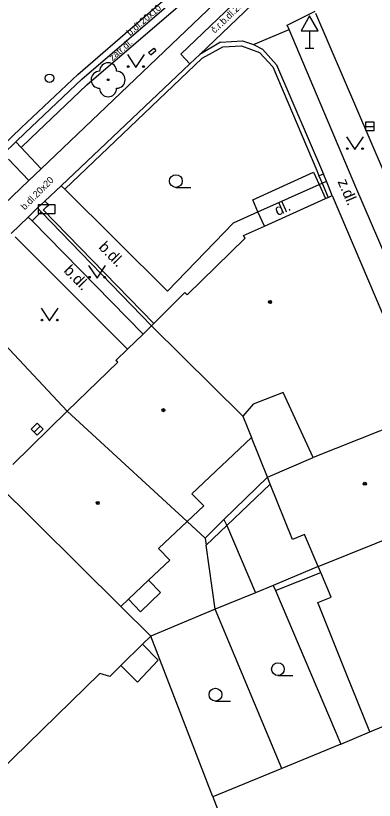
# Model space of a CAD drawing. Extents: x -596229 to -595156, y -1161237 to -1159376.
# Drawn here: x -595901.05 to -595879.97, y -1160558.18 to -1160512.01 of the extents above; entities that cross this region are included whole.
import ezdxf

# ---------------------------------------------------------------- set-up
doc = ezdxf.new("R2010")
doc.units = 0
for name, color, linetype in [('DOP - kresba z DSPS bez souradnic', 7, 'Continuous'), ('DOP - rozhrani ploch obecne', 7, 'Continuous'), ('Level 22', 7, 'Continuous'), ('Level 24', 7, 'Continuous'), ('Level 27', 7, 'Continuous'), ('Level 28', 7, 'Continuous'), ('Level 34', 7, 'Continuous'), ('Level 36', 7, 'Continuous'), ('Level 39', 7, 'Continuous'), ('silnoproud - povrch.  znaky a  RIS  skut. velikost', 7, 'Continuous'), ('Specificka linie pasportu komunikaci', 7, 'Continuous'), ('TM - budovy zdene_ betonove - VP', 7, 'Continuous'), ('TM - chodniky - VP', 7, 'Continuous'), ('TM - komunikace - VP', 7, 'Continuous'), ('TM - letecke snimky - pomocna linie', 7, 'Continuous'), ('TM - plot drateny_ kovovy - VP', 7, 'Continuous'), ('TM - podezdivka plotu - VP', 7, 'Continuous'), ('TM - popis povrchu', 7, 'Continuous'), ('TM - rozhrani mezi zpev. plochami mezi sebou - VP', 7, 'Continuous'), ('TM - rozhrani ploch obecne - VP', 7, 'Continuous'), ('TM - vjezd na pozemek', 7, 'Continuous')]:
    doc.layers.add(name, color=color, linetype=linetype)

msp = doc.modelspace()

# ---------------------------------------------------------------- linework, layer by layer
at = {"layer": 'DOP - kresba z DSPS bez souradnic'}
for points in [[(-595888.65, -1160542.01), (-595886.09, -1160539.58)], [(-595889.86, -1160543.17), (-595888.65, -1160542.01)], [(-595889.92, -1160542.75), (-595889.86, -1160543.17)], [(-595889.33, -1160546.94), (-595889.86, -1160543.17)], [(-595885.79, -1160545.83), (-595883.12, -1160544.78)]]:
    msp.add_lwpolyline(points, dxfattribs=at)
at = {"layer": 'DOP - rozhrani ploch obecne'}
for points in [[(-595886.26, -1160539.16), (-595887.2, -1160536.83)], [(-595886.26, -1160539.16), (-595888.81, -1160541.65)], [(-595890.98, -1160541.78), (-595889.92, -1160542.75)], [(-595889.92, -1160542.75), (-595888.81, -1160541.65)], [(-595888.81, -1160541.65), (-595888.65, -1160542.01)], [(-595888.65, -1160542.01), (-595886.96, -1160545.96)], [(-595883.27, -1160544.42), (-595885.92, -1160545.53)], [(-595885.92, -1160545.53), (-595886.96, -1160545.96)], [(-595885.92, -1160545.53), (-595885.79, -1160545.83)], [(-595886.96, -1160545.96), (-595889.33, -1160546.94)], [(-595885.79, -1160545.83), (-595881.94, -1160554.87)], [(-595889.33, -1160546.94), (-595893.12, -1160548.51)], [(-595885.41, -1160556.31), (-595889.33, -1160546.94)], [(-595889.46, -1160557.98), (-595893.12, -1160548.51)], [(-595881.94, -1160554.87), (-595880.24, -1160554.15)], [(-595881.94, -1160554.87), (-595885.41, -1160556.31)], [(-595885.41, -1160556.31), (-595889.46, -1160557.98)], [(-595889.46, -1160557.98), (-595886.87, -1160564.68), (-595883.97, -1160572.17)]]:
    msp.add_lwpolyline(points, dxfattribs=at)
at = {"layer": 'Level 22'}
msp.add_circle((-595895.62, -1160515.78), 0.05, dxfattribs=at)
for centre, start, end in [((-595895.62, -1160515.28), 0, 180), ((-595896.12, -1160515.78), 90, 270), ((-595895.12, -1160515.78), 270, 90), ((-595895.62, -1160516.28), 180, 0)]:
    msp.add_arc(centre, 0.5, start, end, dxfattribs=at)
at = {"layer": 'Level 24'}
msp.add_lwpolyline([(-595899.732, -1160523.639), (-595898.732, -1160523.639), (-595898.732, -1160523.139), (-595899.732, -1160523.139)], close=True, dxfattribs=at)
at = {"layer": 'Level 27'}
for p, q in [((-595880.48, -1160518.52), (-595879.98, -1160518.52)), ((-595899.966, -1160536.517), (-595899.614, -1160536.163))]:
    msp.add_line(p, q, dxfattribs=at)
for points in [[(-595880.48, -1160518.77), (-595879.98, -1160518.77), (-595879.98, -1160518.27), (-595880.48, -1160518.27)], [(-595899.789, -1160536.694), (-595899.436, -1160536.339), (-595899.791, -1160535.986), (-595900.144, -1160536.341)]]:
    msp.add_lwpolyline(points, close=True, dxfattribs=at)
at = {"layer": 'Level 28'}
msp.add_circle((-595899.07, -1160515.69), 0.25, dxfattribs=at)
at = {"layer": 'Level 34'}
for p, q in [((-595883.78, -1160512.892), (-595883.78, -1160513.91)), ((-595884.03, -1160513.91), (-595883.53, -1160513.91))]:
    msp.add_line(p, q, dxfattribs=at)
msp.add_lwpolyline([(-595884.28, -1160512.892), (-595883.28, -1160512.892), (-595883.78, -1160512.026)], close=True, dxfattribs=at)
at = {"layer": 'Level 36'}
for p, q in [((-595891.64, -1160522.115), (-595890.765, -1160522.115)), ((-595885.64, -1160550.835), (-595884.765, -1160550.835)), ((-595889.31, -1160552.335), (-595888.435, -1160552.335))]:
    msp.add_line(p, q, dxfattribs=at)
for points in [[(-595894.49, -1160514.3), (-595893.99, -1160515.05), (-595893.49, -1160514.3)], [(-595881.61, -1160519.13), (-595881.11, -1160519.88), (-595880.61, -1160519.13)], [(-595896.77, -1160526.7), (-595896.27, -1160527.45), (-595895.77, -1160526.7)], [(-595899.56, -1160529.22), (-595899.06, -1160529.97), (-595898.56, -1160529.22)]]:
    msp.add_lwpolyline(points, dxfattribs=at)
for centre, radius in [((-595894.44, -1160515), 0.05), ((-595893.541, -1160515), 0.05), ((-595881.56, -1160519.83), 0.05), ((-595880.661, -1160519.83), 0.05), ((-595891.64, -1160521.74), 0.375), ((-595896.72, -1160527.4), 0.05), ((-595895.821, -1160527.4), 0.05), ((-595899.51, -1160529.92), 0.05), ((-595898.611, -1160529.92), 0.05), ((-595885.64, -1160550.46), 0.375), ((-595889.31, -1160551.96), 0.375)]:
    msp.add_circle(centre, radius, dxfattribs=at)
at = {"layer": 'Level 39'}
for centre, radius in [((-595886.1, -1160528.86), 0.09), ((-595886.1, -1160528.86), 0.0398), ((-595892.37, -1160535.22), 0.09), ((-595892.37, -1160535.22), 0.0398), ((-595880.53, -1160539.55), 0.09), ((-595880.53, -1160539.55), 0.0398), ((-595896.23, -1160540.68), 0.09), ((-595896.23, -1160540.68), 0.0398)]:
    msp.add_circle(centre, radius, dxfattribs=at)
at = {"layer": 'silnoproud - povrch.  znaky a  RIS  skut. velikost'}
for points in [[(-595893.12, -1160514.32), (-595893.24, -1160514.18), (-595892.93, -1160513.91), (-595892.81, -1160514.05)], [(-595893.12, -1160514.32), (-595892.81, -1160514.05)]]:
    msp.add_lwpolyline(points, dxfattribs=at)
at = {"layer": 'Specificka linie pasportu komunikaci'}
for points in [[(-595886.81, -1160523.54), (-595887.12, -1160522.84), (-595883.55, -1160521.21), (-595883.22, -1160521.94)], [(-595883.23, -1160521.43), (-595883.04, -1160521.86)], [(-595883.22, -1160521.94), (-595882.84, -1160522.77)], [(-595883.04, -1160521.86), (-595882.68, -1160522.7)], [(-595886.43, -1160524.39), (-595886.81, -1160523.54)]]:
    msp.add_lwpolyline(points, dxfattribs=at)
at = {"layer": 'TM - budovy zdene_ betonove - VP'}
for points in [[(-595886.43, -1160524.39), (-595882.84, -1160522.77)], [(-595882.84, -1160522.77), (-595882.68, -1160522.7)], [(-595882.68, -1160522.7), (-595882.45, -1160522.59)], [(-595882.45, -1160522.59), (-595877.01, -1160535.39)], [(-595887.66, -1160524.94), (-595886.43, -1160524.39)], [(-595890.98, -1160528.43), (-595887.56, -1160525.09)], [(-595887.56, -1160525.09), (-595887.66, -1160524.94)], [(-595892.93, -1160530.12), (-595891.11, -1160528.3)], [(-595891.11, -1160528.3), (-595890.98, -1160528.43)], [(-595893.57, -1160530.74), (-595893.07, -1160530.26)], [(-595893.07, -1160530.26), (-595892.93, -1160530.12)], [(-595887.71, -1160535.57), (-595893.07, -1160530.26)], [(-595894.48, -1160531.63), (-595893.57, -1160530.74)], [(-595895.17, -1160532.29), (-595894.48, -1160531.63)], [(-595898.02, -1160535.28), (-595895.06, -1160532.4)], [(-595895.06, -1160532.4), (-595895.17, -1160532.29)], [(-595885.33, -1160534.19), (-595887.1, -1160534.87)], [(-595883.57, -1160538.01), (-595885.33, -1160534.19)], [(-595887.1, -1160534.87), (-595887.71, -1160535.57)], [(-595901.23, -1160538.41), (-595898.02, -1160535.28)], [(-595898.02, -1160535.28), (-595890.98, -1160541.78)], [(-595877.01, -1160535.39), (-595883.57, -1160538.01)], [(-595887.71, -1160535.57), (-595887.2, -1160536.83)], [(-595887.2, -1160536.83), (-595890.7, -1160540.14)], [(-595886.26, -1160539.16), (-595883.57, -1160538.01)], [(-595886.09, -1160539.58), (-595886.26, -1160539.16)], [(-595902.28, -1160539.43), (-595894.88, -1160546.77)], [(-595884.79, -1160542.83), (-595886.09, -1160539.58)], [(-595890.7, -1160540.14), (-595889.99, -1160540.85)], [(-595889.99, -1160540.85), (-595890.98, -1160541.78)], [(-595883.27, -1160544.42), (-595874.65, -1160540.95)], [(-595890.98, -1160541.78), (-595892.65, -1160543.36)], [(-595884.07, -1160542.54), (-595884.79, -1160542.83)], [(-595883.27, -1160544.42), (-595884.07, -1160542.54)], [(-595892.65, -1160543.36), (-595892, -1160544.04)], [(-595892, -1160544.04), (-595893.24, -1160545.22)], [(-595883.12, -1160544.78), (-595883.27, -1160544.42)], [(-595882.51, -1160546.22), (-595883.12, -1160544.78)], [(-595893.24, -1160545.22), (-595894.42, -1160546.34)], [(-595894.42, -1160546.34), (-595894.88, -1160546.77)], [(-595883.3, -1160546.54), (-595882.51, -1160546.22)], [(-595881.64, -1160550.66), (-595883.3, -1160546.54)], [(-595894.88, -1160546.77), (-595893.12, -1160548.51)], [(-595893.12, -1160548.51), (-595893.61, -1160548.99)], [(-595893.61, -1160548.99), (-595894.87, -1160550.24)], [(-595894.87, -1160550.24), (-595895.53, -1160550.9)], [(-595880.24, -1160554.15), (-595881.64, -1160550.66)], [(-595896.1, -1160550.72), (-595902.91, -1160557.35)], [(-595895.53, -1160550.9), (-595896.1, -1160550.72)], [(-595880.24, -1160554.15), (-595879.44, -1160553.81)]]:
    msp.add_lwpolyline(points, dxfattribs=at)
at = {"layer": 'TM - chodniky - VP'}
for points in [[(-595887.8, -1160509.14), (-595888.08, -1160510.03), (-595899.56, -1160521.01)], [(-595884.98, -1160512.82), (-595885.09, -1160512.57), (-595883.45, -1160511.75)], [(-595875.47, -1160535.06), (-595881.05, -1160522.09), (-595884.98, -1160512.82)], [(-595900.73, -1160519.77), (-595901.05, -1160519.44)], [(-595899.56, -1160521.01), (-595900.73, -1160519.77)], [(-595901.47, -1160520.45), (-595900.28, -1160521.7)], [(-595900.28, -1160521.7), (-595906.15, -1160527.31)], [(-595886.81, -1160523.54), (-595883.22, -1160521.94)], [(-595883.22, -1160521.94), (-595883.04, -1160521.86)], [(-595883.04, -1160521.86), (-595882.79, -1160521.75)], [(-595898.16, -1160522.22), (-595892.13, -1160528.21)], [(-595888.25, -1160524.19), (-595886.81, -1160523.54)], [(-595893.57, -1160530.74), (-595900.09, -1160524.07)], [(-595892.13, -1160528.21), (-595888.25, -1160524.19)], [(-595901.09, -1160525.03), (-595894.48, -1160531.63)]]:
    msp.add_lwpolyline(points, dxfattribs=at)
at = {"layer": 'TM - komunikace - VP'}
for points in [[(-595901.05, -1160519.44), (-595900.49, -1160518.91), (-595897.17, -1160515.74), (-595889.84, -1160509.43)], [(-595873.76, -1160534.31), (-595883.4, -1160511.87)], [(-595901.77, -1160520.13), (-595901.05, -1160519.44)]]:
    msp.add_lwpolyline(points, dxfattribs=at)
at = {"layer": 'TM - letecke snimky - pomocna linie'}
msp.add_lwpolyline([(-595899.56, -1160521.01), (-595900.28, -1160521.7)], dxfattribs=at)
at = {"layer": 'TM - plot drateny_ kovovy - VP'}
for points in [[(-595898.16, -1160522.22), (-595890.09, -1160514.5), (-595888.88, -1160513.85), (-595887.78, -1160513.78), (-595886.73, -1160514.18), (-595885.93, -1160515.01), (-595883.36, -1160521.12)], [(-595883.36, -1160521.12), (-595883.23, -1160521.43)], [(-595892.93, -1160530.12), (-595899.44, -1160523.44), (-595899.39, -1160523.4), (-595899.24, -1160523.25), (-595899.11, -1160523.13)], [(-595900.09, -1160524.07), (-595899.55, -1160523.54)], [(-595898.02, -1160535.28), (-595904.55, -1160528.31)]]:
    msp.add_lwpolyline(points, dxfattribs=at)
at = {"layer": 'TM - podezdivka plotu - VP'}
for points in [[(-595889.01, -1160513.56), (-595890.23, -1160514.3)], [(-595889.01, -1160513.56), (-595887.73, -1160513.49)], [(-595887.73, -1160513.49), (-595887.07, -1160513.71)], [(-595887.07, -1160513.71), (-595886.54, -1160513.98), (-595885.73, -1160514.89)], [(-595890.23, -1160514.3), (-595890.81, -1160514.85)], [(-595890.81, -1160514.85), (-595898.38, -1160522.01)], [(-595885.73, -1160514.89), (-595882.95, -1160521.34)], [(-595882.95, -1160521.34), (-595883.23, -1160521.43)], [(-595898.16, -1160522.22), (-595898.38, -1160522.01)], [(-595899.34, -1160522.92), (-595899.77, -1160523.32)], [(-595899.34, -1160522.92), (-595899.11, -1160523.13)], [(-595899.77, -1160523.32), (-595900.32, -1160523.86)], [(-595899.55, -1160523.54), (-595899.77, -1160523.32)], [(-595900.32, -1160523.86), (-595900.09, -1160524.07)], [(-595893.07, -1160530.26), (-595899.55, -1160523.54)]]:
    msp.add_lwpolyline(points, dxfattribs=at)
at = {"layer": 'TM - rozhrani mezi zpev. plochami mezi sebou - VP'}
for points in [[(-595927.81, -1160544.51), (-595926.09, -1160542.89), (-595925.36, -1160542.18), (-595923.19, -1160540.11), (-595922.47, -1160539.41), (-595917.7, -1160534.86), (-595914.81, -1160532.06), (-595911.15, -1160528.59), (-595910.42, -1160527.91), (-595908.26, -1160525.84), (-595907.54, -1160525.15), (-595904.13, -1160521.86), (-595900.74, -1160518.61), (-595897.41, -1160515.47), (-595890.07, -1160509.1)], [(-595891.34, -1160514.28), (-595886.57, -1160509.69), (-595885.83, -1160510.08), (-595890.23, -1160514.3)], [(-595887.07, -1160513.71), (-595884.98, -1160512.82)], [(-595890.81, -1160514.85), (-595891.34, -1160514.28)]]:
    msp.add_lwpolyline(points, dxfattribs=at)
at = {"layer": 'TM - rozhrani ploch obecne - VP'}
for points in [[(-595900.73, -1160519.77), (-595900.19, -1160519.24), (-595896.87, -1160516.07), (-595889.59, -1160509.8)], [(-595893.24, -1160545.22), (-595892.55, -1160545.95), (-595893.72, -1160547.08), (-595894.42, -1160546.34)], [(-595893.61, -1160548.99), (-595892.67, -1160549.94)], [(-595893.9, -1160551.22), (-595894.87, -1160550.24)], [(-595892.67, -1160549.94), (-595893.9, -1160551.22)]]:
    msp.add_lwpolyline(points, dxfattribs=at)
at = {"layer": 'TM - vjezd na pozemek'}
for points in [[(-595882.79, -1160521.75), (-595882.95, -1160521.34)], [(-595899.34, -1160522.92), (-595898.38, -1160522.01)], [(-595882.45, -1160522.59), (-595882.79, -1160521.75)], [(-595901.33, -1160524.83), (-595900.32, -1160523.86)]]:
    msp.add_lwpolyline(points, dxfattribs=at)

# ---------------------------------------------------------------- texts
at = {"layer": 'TM - popis povrchu'}
for s, height, rotation, p in [('č.r.b.dl.20x10', 0.4, 44, (-595889.35, -1160513.07)), ('b.dl.20x10', 0.4, 40.767, (-595894.33, -1160513.22)), ('zatr.dl.', 0.4, 40.8863, (-595895.36, -1160514.69)), ('b.dl.20x20', 0.4, 45.2557, (-595900.52, -1160523.47)), ('z.dl.', 0.65, 293.0255, (-595882.14, -1160521.77)), ('dl.', 0.65, 24, (-595885.66, -1160523.8)), ('b.dl.', 0.65, 314.2462, (-595896.22, -1160525.67)), ('b.dl.', 0.65, 314.2462, (-595898.27, -1160527.05))]:
    msp.add_text(s, height=height, rotation=rotation, dxfattribs=at).set_placement(p)

doc.saveas('drawing.dxf')
